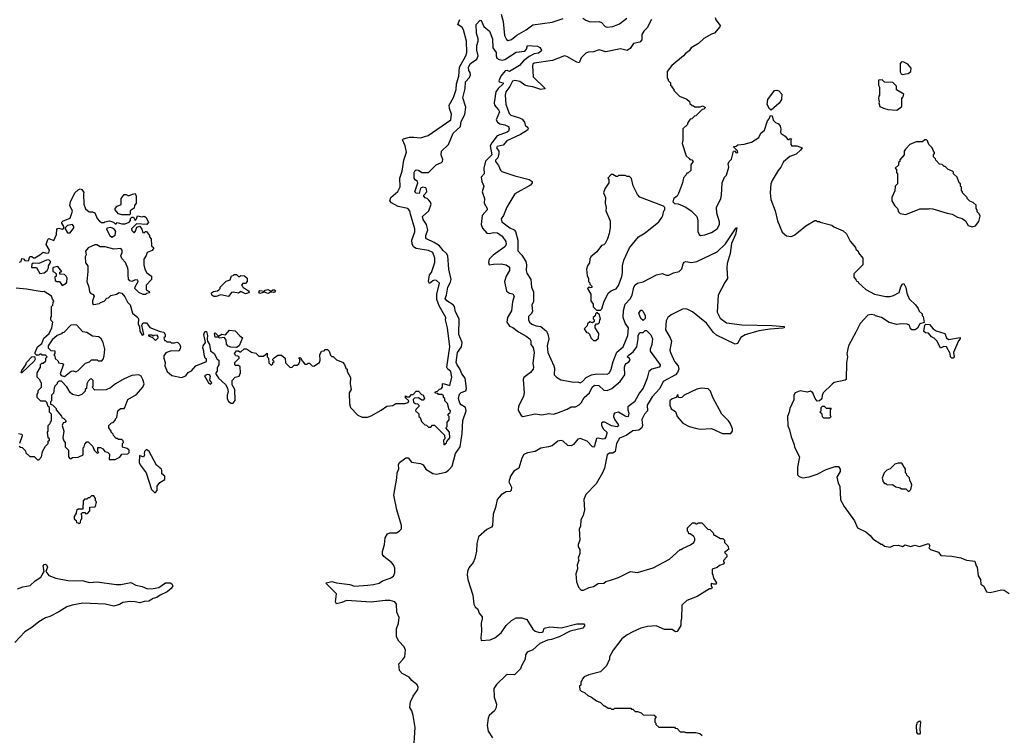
# Model space of a CAD drawing. Extents: x 2210602 to 2357277, y 510288 to 673808.
# Tile 331 of 464: x 2335416 to 2344181, y 597878 to 604246. Entities that reach past the tile are written whole.
import ezdxf

# ---------------------------------------------------------------- set-up
doc = ezdxf.new("R2010")
doc.units = 0

msp = doc.modelspace()

# ---------------------------------------------------------------- linework, layer by layer
at = {"layer": '0CON05XD'}
for points in [[(2339703.3, 604295), (2339721.1, 604231.1), (2339731.4, 604105), (2339749.7, 604069.7), (2339765, 604062.5), (2339795, 604069.2), (2339840.8, 604109.2), (2339925, 604155.5), (2339985, 604201.4), (2340155.5, 604224.5), (2340255, 604257.1)], [(2340429.5, 604259.5), (2340455, 604241.4), (2340495, 604226.9), (2340575, 604231.4), (2340595, 604222.5), (2340626.8, 604186.8), (2340645, 604178.7), (2340695, 604185.3), (2340755, 604209.6), (2340820.5, 604259.5)], [(2341607.5, 604265), (2341613.3, 604245), (2341650, 604195), (2341648.3, 604181.7), (2341600, 604125), (2341573, 604117), (2341505, 604080), (2341460, 604035), (2341393.6, 603996.4), (2341375, 603970), (2341343.6, 603946.4), (2341326.4, 603923.6), (2341220.7, 603839.3), (2341180, 603785), (2341180, 603725), (2341190, 603715), (2341190, 603705), (2341210, 603685), (2341210, 603665), (2341220, 603655), (2341220, 603645), (2341240, 603625), (2341240, 603615), (2341290, 603565), (2341355, 603540), (2341378.3, 603518.3), (2341381.7, 603501.7), (2341401.7, 603481.7), (2341415, 603480), (2341425, 603470), (2341475, 603470), (2341495, 603480), (2341520, 603465), (2341505, 603450), (2341491.7, 603448.3), (2341435, 603390), (2341421.7, 603388.3), (2341400, 603365), (2341385, 603360), (2341360, 603325), (2341360, 603315), (2341320, 603275), (2341320, 603175), (2341312.5, 603145), (2341350, 603035), (2341375, 603010), (2341381.7, 603001.7), (2341398.3, 602998.3), (2341410, 602985), (2341390, 602955), (2341390, 602905), (2341365, 602880), (2341355, 602880), (2341350, 602865), (2341325, 602840), (2341317.5, 602795), (2341281.7, 602698.3), (2341270, 602675), (2341240, 602655), (2341230, 602625), (2341245, 602610), (2341277, 602607), (2341345, 602577.5), (2341392.5, 602545), (2341442.5, 602495), (2341453, 602463), (2341451.7, 602361.7), (2341463.6, 602333.6), (2341477, 602327), (2341515, 602331.2), (2341575, 602351.2), (2341625.7, 602384.3), (2341646.7, 602425), (2341646.1, 602446.1), (2341621.2, 602525), (2341620, 602575), (2341656.2, 602655), (2341663.3, 602685), (2341670, 602795), (2341690, 602845), (2341707, 602863), (2341727.5, 602935), (2341722.5, 602965), (2341732.5, 602985), (2341752.5, 603005), (2341770, 603075), (2341778.3, 603078.3), (2341795, 603060), (2341807.5, 603065), (2341805, 603080), (2341771.7, 603111.7), (2341771.7, 603118.3), (2341795, 603120), (2341808.3, 603131.7), (2341865, 603137.5), (2341930, 603155), (2341995, 603197.5), (2342013.6, 603236.4), (2342045, 603263.3), (2342072.5, 603345), (2342087, 603363), (2342100, 603395), (2342115, 603390), (2342123, 603353), (2342145, 603332.5)], [(2336380, 601975), (2336382.5, 602015), (2336377.5, 602035), (2336357.5, 602085), (2336325, 602122.5), (2336316.7, 602145), (2336327.5, 602175), (2336327.5, 602195), (2336315, 602210), (2336255, 602203.3), (2336176.4, 602226.4), (2336133.6, 602223.6), (2336103.6, 602243.6), (2336085, 602243.3), (2336025, 602217.5), (2336002.5, 602185), (2336006.7, 602155), (2336000, 602135), (2336003, 602083), (2336022.5, 602055), (2336023.3, 602005), (2336013.3, 601915), (2336031.2, 601865), (2336036.7, 601825), (2336045, 601813.3), (2336069.3, 601799.3), (2336077.5, 601785), (2336062.5, 601745), (2336065, 601720), (2336075, 601712.5), (2336125, 601720), (2336135, 601730), (2336168.3, 601741.7), (2336191.7, 601768.3), (2336205, 601770), (2336228.3, 601791.7), (2336277, 601803), (2336300.5, 601819.5), (2336325, 601814), (2336351.1, 601781.1), (2336375, 601732.5), (2336398.3, 601708.3), (2336421.2, 601635), (2336467, 601597), (2336473, 601583), (2336470.7, 601540.7), (2336483, 601513), (2336484, 601475), (2336505, 601440), (2336520, 601445), (2336503, 601527), (2336515, 601547.5), (2336545, 601547.5), (2336575, 601507.5), (2336665, 601470), (2336700, 601465), (2336710, 601445), (2336710, 601425), (2336700, 601415), (2336705, 601390), (2336715, 601390), (2336725, 601380), (2336755, 601380), (2336765, 601370), (2336795, 601370), (2336815, 601377.5), (2336825, 601372.5), (2336840, 601355), (2336846.2, 601335), (2336843.8, 601316.2), (2336832.5, 601297.5), (2336765, 601300), (2336717, 601283), (2336697.5, 601255), (2336697.5, 601235), (2336710, 601195), (2336707.5, 601165), (2336727.5, 601115), (2336769.3, 601079.3), (2336855, 601063.3), (2336895, 601076.7), (2336915, 601107.5), (2336945, 601120), (2336983.9, 601166.1), (2337080, 601205), (2337077.5, 601225), (2337066.7, 601235), (2337056.7, 601265), (2337056.1, 601296.1), (2337046.7, 601325), (2337050, 601345), (2337071.2, 601375), (2337054.5, 601445.5), (2337065, 601470), (2337080, 601470), (2337088.6, 601435), (2337083.3, 601403.3), (2337087.5, 601385), (2337106.2, 601355), (2337115, 601300), (2337147.5, 601275), (2337173.9, 601223.9), (2337190, 601215), (2337190, 601175), (2337175, 601150), (2337173, 601117), (2337163.3, 601105), (2337163.3, 601095), (2337186.7, 601055), (2337249.3, 600999.3), (2337267, 600967), (2337272.5, 600935), (2337263.3, 600905), (2337263.8, 600875), (2337275, 600847.5), (2337297, 600833), (2337316.1, 600833.9), (2337333, 600857), (2337330, 600955), (2337308.3, 600998.3), (2337307.5, 601035), (2337333.9, 601066.1), (2337370, 601075), (2337382.5, 601105), (2337378.3, 601158.3), (2337365, 601170), (2337335, 601170), (2337330, 601175), (2337330, 601195), (2337370, 601235), (2337370, 601245), (2337358.3, 601251.7), (2337340, 601255), (2337327.5, 601275), (2337345, 601300), (2337365, 601300), (2337375, 601290), (2337385, 601290), (2337413, 601317), (2337435, 601317.5), (2337478.3, 601288.3), (2337518.3, 601278.3), (2337545, 601252.5), (2337587, 601253), (2337618.3, 601278.3), (2337620, 601245), (2337630, 601235), (2337633, 601193), (2337653, 601173), (2337670, 601185), (2337670, 601195), (2337680, 601205), (2337670, 601215), (2337670, 601225), (2337681.7, 601238.3), (2337715, 601260), (2337745, 601260), (2337780, 601235), (2337781.7, 601191.7), (2337825, 601152.5), (2337840, 601155), (2337858.3, 601171.7), (2337887, 601173), (2337900, 601185), (2337910, 601205), (2337910, 601225), (2337900, 601235), (2337905, 601240), (2337918.3, 601238.3), (2337921.7, 601221.7), (2337955, 601180), (2337975, 601180), (2337985, 601190), (2337995, 601190), (2338020, 601165), (2338035, 601162.5), (2338083.6, 601196.4), (2338090, 601215), (2338087.5, 601265), (2338102.5, 601295), (2338125, 601300), (2338135, 601310), (2338155, 601310), (2338170, 601295), (2338181.7, 601261.7), (2338195, 601250), (2338205, 601250), (2338235, 601220), (2338288.3, 601198.3), (2338308.3, 601178.3), (2338320, 601145), (2338330, 601135), (2338330, 601115), (2338361.7, 601061.7), (2338357.5, 601005), (2338367.5, 600955), (2338350, 600925), (2338353, 600827), (2338360, 600795), (2338425.9, 600725.9), (2338465, 600708.8), (2338510.7, 600709.3), (2338545, 600720), (2338635, 600770), (2338683, 600807), (2338736.4, 600813.6), (2338765, 600830), (2338845, 600830), (2338875, 600840), (2338880, 600855), (2338851.7, 600881.7), (2338851.7, 600898.3), (2338865, 600890), (2338885, 600890), (2338905, 600910), (2338918.3, 600911.7), (2338945, 600940), (2338965, 600940), (2338991.7, 600911.7), (2339008.3, 600908.3), (2339020, 600875), (2339008.3, 600861.7), (2338995, 600860), (2338965, 600880), (2338931.7, 600878.3), (2338920, 600865), (2338921.7, 600841.7), (2338935, 600830), (2338958.3, 600828.3), (2338970, 600815), (2338970, 600805), (2338941.7, 600778.3), (2338940, 600765), (2338968.3, 600738.3), (2338970, 600715), (2338980, 600705), (2338991.7, 600671.7), (2339021.7, 600641.7), (2339038.3, 600638.3), (2339055, 600620), (2339075, 600620), (2339091.7, 600638.3), (2339108.3, 600638.3), (2339198.3, 600548.3), (2339200, 600515), (2339190, 600505), (2339193, 600463), (2339215, 600480), (2339217.5, 600492.5), (2339245.8, 600525), (2339242.5, 600575), (2339210, 600615), (2339220, 600625), (2339220, 600665), (2339240, 600685), (2339240, 600715), (2339230, 600725), (2339230, 600735), (2339248.3, 600751.7), (2339250, 600765), (2339240, 600775), (2339225, 600830), (2339200, 600855), (2339200, 600875), (2339190, 600885), (2339188.3, 600898.3), (2339175, 600910), (2339145, 600910), (2339138.3, 600918.3), (2339121.7, 600921.7), (2339110, 600935), (2339135, 600940), (2339151.7, 600958.3), (2339168.3, 600961.7), (2339180, 600975), (2339180, 601005), (2339185, 601010), (2339245, 600990), (2339263.3, 601065), (2339253.3, 601115), (2339227, 601137), (2339217.5, 601155), (2339244.2, 601335), (2339223.3, 601505), (2339207.5, 601575), (2339210, 601595), (2339150, 601700), (2339129.5, 601755), (2339130.6, 601805), (2339152.7, 601902.7), (2339125, 601925.8), (2339105, 601927.5), (2339095, 601922), (2339065, 601900), (2339053.8, 601915), (2339063.6, 601975), (2339082.6, 601997.4), (2339112.7, 602085), (2339110.6, 602125), (2339093.8, 602175), (2339055, 602191.1), (2338945, 602211.5), (2338922.2, 602225), (2338910.3, 602250.3), (2338905.4, 602285), (2338932.6, 602357.4), (2338934.6, 602384.6), (2338893.8, 602515), (2338890, 602545), (2338870, 602565), (2338785, 602583.8), (2338725, 602616.7), (2338710, 602635), (2338720, 602665), (2338783.5, 602716.5), (2338801.7, 602758.3), (2338800.8, 602835), (2338821.7, 602898.3), (2338835, 602996.7), (2338858.8, 603068.8), (2338848.6, 603125), (2338824, 603176), (2338833.6, 603186.4), (2338885, 603199.6), (2338925, 603199.4), (2338985, 603194.2), (2339053, 603217), (2339252.5, 603355), (2339260.8, 603405), (2339240.8, 603455), (2339239.4, 603485), (2339277.9, 603555), (2339301.5, 603625), (2339304, 603675), (2339324.7, 603745), (2339331.1, 603825), (2339386.9, 603925), (2339397.7, 603955), (2339393.4, 604055), (2339366.9, 604155), (2339355, 604175.7), (2339315.8, 604205), (2339333.1, 604246.9)], [(2339123.9, 602956.1), (2339170, 602975), (2339180, 602985), (2339181.7, 603001.7), (2339167.5, 603045), (2339171.2, 603075), (2339233.8, 603135), (2339274, 603235), (2339340.8, 603295), (2339345, 603340), (2339378.5, 603401.5), (2339386.4, 603466.4), (2339361.7, 603551.7), (2339380.6, 603635), (2339385, 603692.5), (2339418.7, 603731.3), (2339428, 603755), (2339426, 603775), (2339413.8, 603795), (2339412.5, 603825), (2339430, 603855), (2339485.8, 603894.2), (2339498, 603925), (2339484.2, 603975.8), (2339484.1, 604015.9), (2339496.7, 604055), (2339496.7, 604075), (2339482.5, 604125), (2339478, 604205), (2339515, 604242.5), (2339525, 604240), (2339547.5, 604185), (2339596.7, 604145), (2339624, 604075), (2339627.3, 603997.3), (2339656.2, 603955), (2339656.7, 603925), (2339664.1, 603904.1), (2339685, 603891.2), (2339715, 603886.2), (2339735, 603892), (2339835, 603956.2), (2339913.6, 603966.4), (2339927, 603983), (2339937, 604017), (2340025, 604010), (2340045, 603997.5), (2340060, 603975), (2340057.5, 603965), (2340035, 603947.5), (2339995, 603943.3), (2339951.7, 603918.3), (2339900.6, 603879.4), (2339865, 603840), (2339775, 603785.7), (2339754.4, 603794.4), (2339738.2, 603791.8), (2339697.7, 603745), (2339681.4, 603701.4), (2339685, 603694), (2339720, 603685), (2339720, 603675), (2339674.7, 603635.3), (2339654.6, 603605.4), (2339638.5, 603505), (2339643.1, 603485), (2339677.8, 603445), (2339686.2, 603425), (2339658.6, 603355), (2339669.2, 603335), (2339690.9, 603320.9), (2339735, 603311.5), (2339766.2, 603295), (2339772.5, 603275), (2339766.7, 603255), (2339755, 603244.5), (2339666.2, 603213.8), (2339619.5, 603150.5), (2339603.6, 603125), (2339619.1, 603045), (2339563.3, 602986.7), (2339547.3, 602925), (2339549.2, 602875), (2339524.5, 602845), (2339528.9, 602805), (2339546.9, 602765), (2339533.1, 602715), (2339554.4, 602655), (2339550, 602615), (2339577.5, 602565), (2339575.8, 602555), (2339531.4, 602505), (2339523.3, 602425), (2339535, 602391.2), (2339575, 602346.7), (2339593.9, 602343.9), (2339637.3, 602352.7), (2339668.7, 602348.7), (2339709.5, 602319.5), (2339743, 602273), (2339745.7, 602245), (2339735, 602226.2), (2339629.3, 602150.7), (2339595.8, 602115), (2339590, 602085), (2339595, 602063.3), (2339635, 602071.4), (2339702.5, 602072.5), (2339745.5, 602065.5), (2339776.7, 602045), (2339777.5, 602015), (2339747.1, 601965), (2339733, 601917), (2339750.3, 601830.3), (2339775, 601812.9), (2339806.9, 601806.9), (2339817.1, 601785), (2339801.4, 601735), (2339793.8, 601655), (2339757.5, 601597.5), (2339753.1, 601553.1), (2339775, 601518), (2339805, 601505.7), (2339855, 601467.1), (2339925, 601430.6), (2339958, 601405), (2339965.7, 601385), (2339966.2, 601355), (2339987.9, 601327.9), (2339995.5, 601285.5), (2339984.6, 601185.4), (2339991.1, 601155), (2339986.5, 601135), (2339963.1, 601106.9), (2339905, 601061.2), (2339898, 601045), (2339907.5, 600925), (2339899.4, 600895), (2339857.1, 600805), (2339852.5, 600775), (2339858.3, 600758.3), (2339881.2, 600725), (2339895.9, 600715.9), (2340005, 600738.2), (2340065, 600728.5), (2340125, 600741.9), (2340165, 600736.7), (2340196.2, 600743.8), (2340290, 600780), (2340325, 600800), (2340365, 600802), (2340395, 600818.8), (2340415, 600836.2), (2340441.9, 600885), (2340487.5, 600925), (2340513.3, 600975), (2340533.8, 600995), (2340571.9, 600991.9), (2340615, 600950), (2340645, 600947.5), (2340685.9, 600964.1), (2340762.3, 601027.7), (2340802.5, 601085), (2340799.1, 601155), (2340805, 601173.8), (2340815, 601186.7), (2340839.5, 601200.5), (2340848.8, 601215), (2340845, 601230), (2340824.4, 601245), (2340840.6, 601265), (2340878.3, 601291.7), (2340908.9, 601335), (2340921.9, 601405), (2340920, 601435), (2340935, 601463.8), (2340966.1, 601463.9), (2340985, 601480), (2340995, 601480), (2341035, 601442.5), (2341049.4, 601405), (2341044, 601355), (2341028.1, 601315), (2341027.1, 601295), (2341117.5, 601175), (2341117.5, 601165), (2341107.5, 601155), (2341043.8, 601136.2), (2341015, 601116), (2341002.9, 601055), (2340965, 600967.1), (2340933.3, 600926.7), (2340889.6, 600845), (2340830.4, 600799.6), (2340829.5, 600775), (2340838.6, 600745), (2340832.5, 600715), (2340825, 600711.2), (2340805, 600719.2), (2340745, 600752.9), (2340711.2, 600745), (2340704, 600735), (2340702.5, 600715), (2340714, 600685), (2340743.8, 600645), (2340745, 600632.5), (2340735, 600624.2), (2340685, 600630.6), (2340625, 600664), (2340605.9, 600664.1), (2340594.3, 600655.7), (2340596, 600635), (2340612.2, 600602.2), (2340641.2, 600575), (2340643.8, 600565), (2340635, 600530), (2340622.5, 600515), (2340605, 600512.5), (2340565, 600522), (2340552, 600518), (2340533.8, 600455), (2340525, 600443.3), (2340515, 600443.8), (2340466.2, 600495), (2340405, 600519.4), (2340385, 600514.2), (2340344.4, 600465), (2340325, 600452.5), (2340295, 600457.3), (2340255, 600494.5), (2340235, 600502.1), (2340205, 600494.4), (2340156.9, 600453.1), (2340124.4, 600444.4), (2340056.1, 600433.9), (2340005, 600404.3), (2339935, 600391.4), (2339904.6, 600375.4), (2339885, 600343.8), (2339858.6, 600255), (2339815, 600229.4), (2339785.4, 600185), (2339771.5, 600135), (2339794.4, 600085), (2339792.1, 600057.9), (2339781.2, 600048.8), (2339745, 600044.2), (2339702.9, 600017.1), (2339667.3, 599975), (2339651.5, 599905), (2339629.2, 599845), (2339626.2, 599745), (2339615, 599731.1), (2339575, 599708.6), (2339499.5, 599645), (2339486.7, 599585), (2339483.2, 599516.8), (2339468.7, 599451.3), (2339453.4, 599416.6), (2339415, 599369.4), (2339401.2, 599335), (2339398.1, 599305), (2339404.3, 599265), (2339450, 599125), (2339457.5, 599045), (2339471.7, 599021.7), (2339495, 599000), (2339507.5, 598965), (2339531.7, 598931.7), (2339533.3, 598915), (2339522.9, 598877.1), (2339527.5, 598805), (2339520, 598745), (2339525, 598722.5), (2339605, 598728), (2339645, 598744), (2339701.2, 598788.8), (2339747.5, 598855), (2339795, 598900), (2339835, 598922.5), (2339885, 598923.8), (2339928.9, 598908.9), (2339985, 598823.8), (2340005, 598804), (2340042.4, 598792.4), (2340066.2, 598795), (2340075, 598802), (2340085, 598830), (2340135, 598843.3), (2340235, 598834.4), (2340375, 598870), (2340439.2, 598869.2), (2340446.4, 598855), (2340427.8, 598832.2), (2340316.2, 598805), (2340217, 598753), (2340149.1, 598730.9), (2340115, 598726), (2340047.5, 598695), (2339985, 598637.5), (2339933.6, 598616.4), (2339917.5, 598595), (2339916.7, 598555), (2339882.5, 598495), (2339875, 598470), (2339820, 598415), (2339755, 598418.8), (2339745.9, 598414.1), (2339660.5, 598329.5), (2339638, 598295), (2339638.3, 598218.3), (2339661.2, 598155), (2339658.8, 598125), (2339641.2, 598095), (2339595.5, 598055), (2339585, 598030), (2339576.9, 597965), (2339585, 597914.5), (2339624, 597855)], [(2341040.9, 604249.1), (2341000.4, 604175), (2340970.9, 604145), (2340955.5, 604115), (2340953.1, 604066.9), (2340935, 604046.9), (2340880.8, 604035), (2340851, 603989), (2340825, 603971.3), (2340765, 603985.9), (2340635, 603960.9), (2340575, 603979.1), (2340525, 603960.8), (2340475, 603958.1), (2340455, 603947.5), (2340413.1, 603906.9), (2340395, 603863.8), (2340375, 603866.9), (2340287.6, 603917.6), (2340265, 603924.4), (2340157.6, 603882.4), (2339995, 603860), (2339985, 603851.4), (2339979.6, 603835), (2339987.4, 603737.4), (2340092.5, 603635), (2340088.8, 603631.2), (2340053.6, 603626.4), (2339985, 603650), (2339943.7, 603653.7), (2339913.8, 603665), (2339867.6, 603697.6), (2339825, 603705.6), (2339801.8, 603698.2), (2339778.8, 603651.2), (2339742.5, 603605), (2339738.5, 603575), (2339742.7, 603495), (2339772.7, 603412.7), (2339787, 603397), (2339865, 603374.4), (2339890.2, 603360.2), (2339909.2, 603335), (2339916.4, 603306.4), (2339938.3, 603288.3), (2339941.2, 603275), (2339935, 603264.3), (2339875, 603224.4), (2339751.7, 603168.3), (2339719.4, 603130.6), (2339665, 603118.1), (2339659.4, 603105), (2339682, 603075), (2339682.2, 603055), (2339671.7, 603018.3), (2339650, 602995), (2339651.4, 602985), (2339678.3, 602948.3), (2339695, 602906.7), (2339707.5, 602895), (2339825, 602856.2), (2339950, 602825), (2339977.5, 602805), (2339977.5, 602795), (2339962.5, 602775), (2339823, 602697), (2339753, 602577), (2339722, 602505), (2339701.2, 602475), (2339708.3, 602448.3), (2339780, 602395), (2339818, 602375), (2339830.6, 602360.6), (2339850, 602285), (2339850.7, 602190.7), (2339885, 602152), (2339922.2, 602095), (2339927.5, 602065), (2339924.4, 602014.4), (2339931.7, 601991.7), (2339966, 601935), (2339970.5, 601865), (2339990.8, 601825), (2339991.2, 601738.8), (2339975.6, 601705), (2339979.7, 601650.3), (2339970.3, 601629.7), (2339946.1, 601603.9), (2339943.8, 601575), (2339953.8, 601555), (2339975, 601536), (2340012.4, 601522.4), (2340055, 601515.7), (2340104.5, 601474.5), (2340117.2, 601447.2), (2340125.6, 601405), (2340112.5, 601345), (2340116.2, 601285), (2340171.2, 601165), (2340176.2, 601145), (2340172.5, 601085), (2340193.9, 601063.9), (2340232.3, 601042.3), (2340300.5, 601029.5), (2340345, 601020), (2340385, 601023.8), (2340405, 601015.8), (2340425, 601025.8), (2340457.5, 601062.5), (2340506, 601085), (2340555, 601094.6), (2340645, 601091.1), (2340666.6, 601103.4), (2340682.5, 601135), (2340697.5, 601205), (2340732.5, 601287.5), (2340788.1, 601335), (2340830.5, 601435), (2340834.3, 601504.3), (2340805.8, 601545), (2340787.5, 601595), (2340790.6, 601659.4), (2340806.5, 601715), (2340849.1, 601760.9), (2340868.1, 601795), (2340884.3, 601865), (2340895, 601886.2), (2340915, 601902.5), (2340965, 601914.4), (2341085, 601976.7), (2341135, 601987.5), (2341173.9, 601973.9), (2341195, 601973.8), (2341235.9, 601994.1), (2341285, 602006), (2341311.2, 602028.8), (2341321.2, 602075), (2341330.3, 602089.7), (2341345, 602095.8), (2341395, 602086), (2341445, 602093.8), (2341625, 602179.2), (2341698.5, 602251.5), (2341786.7, 602385), (2341795, 602396.7), (2341800, 602395), (2341788.6, 602335), (2341753.3, 602255), (2341740, 602165), (2341713.6, 602076.4), (2341710, 602035), (2341716.4, 601943.6), (2341691.7, 601908.3), (2341633.8, 601795), (2341623.6, 601643.6), (2341650.7, 601590.7), (2341708.3, 601548.3), (2341845, 601530.6), (2342114.5, 601524.5), (2342220, 601515), (2342220, 601505), (2342207.8, 601502.2), (2342097.2, 601492.8), (2341995, 601477.5), (2341875, 601442.5), (2341835, 601417.5), (2341806.7, 601365), (2341785, 601360), (2341619.2, 601439.2), (2341592.7, 601462.7), (2341530, 601545), (2341406, 601645), (2341365, 601667.5), (2341345, 601673.8), (2341315, 601668.8), (2341215, 601621.2), (2341186.7, 601595), (2341171.2, 601565), (2341164, 601485), (2341205.5, 601415.5), (2341216.9, 601385), (2341204.2, 601305.8), (2341209.2, 601285), (2341245.7, 601205), (2341278, 601165), (2341283.8, 601135), (2341272.7, 601107.3), (2341254.3, 601085.7), (2341142.8, 601027.2), (2341114, 600965), (2341045, 600888.8), (2341002, 600815), (2341004, 600765), (2340978.6, 600735), (2340955, 600688.8), (2340961.1, 600635), (2340953.1, 600615), (2340927.3, 600592.7), (2340873, 600587), (2340815, 600547.1), (2340755, 600522.5), (2340729.5, 600475), (2340717.5, 600405), (2340695, 600390), (2340665, 600388.8), (2340646.4, 600373.6), (2340622.5, 600255), (2340602.5, 600215), (2340547.5, 600115), (2340455, 600020), (2340437.5, 599975), (2340442.5, 599885), (2340432.5, 599835), (2340412.5, 599795), (2340407.5, 599735), (2340397.5, 599715), (2340402.5, 599615), (2340387.5, 599575), (2340387.5, 599555), (2340401.7, 599531.7), (2340402.5, 599495), (2340387.5, 599455), (2340392.5, 599435), (2340377.5, 599395), (2340381.7, 599358.3), (2340367.5, 599315), (2340373, 599243), (2340390, 599195), (2340415, 599170), (2340435, 599170), (2340485, 599192.5), (2340525, 599202.5), (2340565, 599227.5), (2340617, 599233), (2340635, 599247.5), (2340675, 599257.5), (2340745, 599282.5), (2340853, 599337), (2340915, 599327.5), (2341055, 599367.5), (2341200, 599445), (2341295, 599530), (2341305, 599530), (2341315, 599540), (2341388.3, 599571.7), (2341417.5, 599595), (2341426, 599614), (2341425, 599630), (2341416.4, 599646.4), (2341385, 599670), (2341371.7, 599671.7), (2341370, 599685), (2341360, 599695), (2341360, 599725), (2341405, 599770), (2341425, 599770), (2341435, 599760), (2341445, 599760), (2341455, 599770), (2341488.3, 599768.3), (2341541.7, 599711.7), (2341558.3, 599708.3), (2341588.3, 599678.3), (2341595, 599660), (2341605, 599660), (2341655, 599630), (2341675, 599630), (2341690, 599615), (2341690, 599595), (2341718.8, 599565), (2341727.5, 599535), (2341690, 599505), (2341710, 599485), (2341710, 599465), (2341680, 599435), (2341680, 599425), (2341690, 599415), (2341678.3, 599401.7), (2341645, 599390), (2341625, 599370), (2341580, 599355), (2341580, 599315), (2341587, 599307), (2341592.5, 599275), (2341617.5, 599235), (2341616.7, 599223.3), (2341595, 599222.5), (2341575, 599230), (2341570, 599225), (2341570, 599205), (2341580, 599195), (2341575, 599180), (2341555, 599180), (2341446.1, 599113.9), (2341353.9, 599076.1), (2341310, 599035), (2341307.5, 598915), (2341300, 598895), (2341300, 598855), (2341268.3, 598801.7), (2341255, 598800), (2341225, 598820), (2341155, 598820), (2341081.7, 598851.7), (2341005, 598847.5), (2340945, 598832.5), (2340875, 598800), (2340825, 598772.5), (2340777.5, 598735), (2340697.5, 598635), (2340667.5, 598575), (2340667.5, 598555), (2340640, 598495), (2340587, 598443), (2340483, 598417), (2340441.7, 598398.3), (2340421.7, 598378.3), (2340420, 598365), (2340410, 598355), (2340410, 598325), (2340400, 598315), (2340401.7, 598281.7), (2340415, 598270), (2340445, 598260), (2340473, 598233), (2340507, 598217), (2340550, 598185), (2340585, 598170), (2340615, 598140), (2340625, 598140), (2340655, 598120), (2340675, 598120), (2340685, 598110), (2340705, 598110), (2340715, 598120), (2340855, 598120), (2340861.7, 598111.7), (2340875, 598110), (2340895, 598090), (2340915, 598090), (2340948.3, 598078.3), (2340965, 598060), (2341065, 598057.5), (2341080, 598045), (2341080, 598035), (2341070, 598025), (2341070, 597995), (2341080, 597985), (2341080, 597975), (2341105, 597950), (2341245, 597950), (2341251.7, 597941.7), (2341268.3, 597938.3), (2341295, 597910), (2341335, 597910), (2341345, 597902.5), (2341435, 597902.5), (2341470, 597895), (2341490, 597875)], [(2343275, 603757.5), (2343305, 603763.8), (2343325, 603768.8), (2343350, 603785), (2343350.8, 603815), (2343320.9, 603850.9), (2343285, 603868.8), (2343265, 603870), (2343253.3, 603855), (2343253.6, 603783.6), (2343263.6, 603763.6), (2343275, 603757.5)], [(2343225, 603440), (2343270, 603475), (2343267.5, 603545), (2343280.7, 603559.3), (2343286.7, 603585), (2343221.7, 603621.7), (2343220, 603655), (2343188.3, 603688.3), (2343115, 603690), (2343095, 603710), (2343061.7, 603708.3), (2343060, 603665), (2343070, 603645), (2343070, 603575), (2343063, 603567), (2343060, 603545), (2343067.5, 603515), (2343062.5, 603505), (2343072.5, 603475), (2343105, 603457.5), (2343145, 603447.5), (2343225, 603440)], [(2342105, 603440), (2342091.7, 603451.7), (2342071.2, 603491.2), (2342075.6, 603535), (2342134.5, 603615.5), (2342155, 603619.2), (2342175, 603613.1), (2342201.1, 603585), (2342196.9, 603535), (2342177.1, 603502.9), (2342105, 603440)], [(2342145, 603332.5), (2342169.3, 603319.3), (2342185, 603300), (2342192.5, 603275), (2342187.5, 603245), (2342193.6, 603233.6), (2342229.5, 603209.5), (2342255, 603180), (2342265, 603180), (2342275, 603190), (2342287.5, 603187.5), (2342280, 603175), (2342280, 603135), (2342290, 603125), (2342335, 603122.5), (2342380, 603105), (2342367.5, 603085), (2342329.3, 603050.7), (2342271.7, 603028.3), (2342215, 602980), (2342192.5, 602935), (2342166.4, 602903.6), (2342113.3, 602815), (2342101.2, 602785), (2342098, 602705), (2342103.8, 602645), (2342140, 602545), (2342161.2, 602455), (2342202.5, 602355), (2342243, 602323), (2342285, 602317.5), (2342315, 602332.5), (2342415, 602412.5), (2342495, 602460), (2342505, 602460), (2342515, 602450), (2342535, 602450), (2342543, 602443), (2342645, 602417.5), (2342663, 602403), (2342745, 602367.5), (2342775, 602340), (2342807.5, 602275), (2342855, 602220), (2342860, 602205), (2342880, 602185), (2342881.7, 602171.7), (2342920, 602125), (2342920, 602065), (2342840, 601985), (2342840, 601955), (2342860, 601935), (2342863.3, 601923.3), (2342876.7, 601916.7), (2342883.6, 601903.6), (2342947.5, 601845), (2343025, 601803.8), (2343126.4, 601783.6), (2343165, 601783.3), (2343195, 601792.5), (2343245, 601820), (2343260.3, 601869.7), (2343275, 601892.5), (2343285, 601897.5), (2343303.9, 601863.9), (2343313, 601813), (2343333, 601763), (2343389.3, 601709.3), (2343413.3, 601675), (2343421.7, 601651.7), (2343448.3, 601628.3), (2343450, 601615), (2343460, 601605), (2343467.5, 601552.5), (2343429.7, 601540.3), (2343407.5, 601502.5), (2343395, 601492), (2343385, 601486.2), (2343357.5, 601487.5), (2343343, 601503), (2343336.4, 601526.4), (2343317, 601537), (2343265, 601540), (2343225, 601532.5), (2343155, 601552.5), (2343087, 601597), (2343035, 601610), (2343027, 601617), (2342995, 601622.5), (2342965, 601617.5), (2342896.4, 601543.6), (2342860, 601465), (2342792.5, 601345), (2342778.8, 601275), (2342786, 601245), (2342776.4, 601193.6), (2342772.5, 601045), (2342765, 601037.5), (2342665, 601017.5), (2342647, 601003), (2342567.5, 600925), (2342558.3, 600901.7), (2342557, 600873), (2342537, 600853), (2342515, 600850), (2342497.5, 600875), (2342477.5, 600925), (2342455, 600940), (2342425, 600932.5), (2342365, 600942.5), (2342320, 600925), (2342307.5, 600905), (2342307, 600863), (2342272.5, 600785), (2342267, 600753), (2342250, 600715), (2342253, 600633), (2342270, 600595), (2342283, 600533), (2342310, 600465), (2342313, 600443), (2342356.4, 600356.4), (2342340, 600265), (2342340, 600195), (2342355, 600180), (2342385, 600170), (2342445, 600177.5), (2342515, 600202.5), (2342595, 600242.5), (2342675, 600270), (2342705, 600270), (2342718.8, 600245), (2342720, 600225), (2342690, 600175), (2342703, 600123), (2342717.5, 600095), (2342723.6, 599973.6), (2342753.9, 599913.9), (2342846.1, 599786.1), (2342873.6, 599723.6), (2342948.3, 599688.3), (2342987.5, 599655), (2343010, 599625), (2343085, 599580), (2343095, 599580), (2343115, 599562.5), (2343165, 599552.5), (2343195, 599566.7), (2343235, 599571.2), (2343275, 599556.7), (2343298.3, 599571.7), (2343345, 599556.7), (2343375, 599566.2), (2343385, 599568.8), (2343425, 599557.5), (2343505, 599583.8), (2343516.7, 599565), (2343510, 599545), (2343525, 599530), (2343595, 599507.5), (2343615, 599477.5), (2343715, 599472.5), (2343795, 599457.5), (2343845, 599437.5), (2343918.3, 599428.3), (2343930, 599385), (2343940, 599375), (2343947, 599297), (2343967.5, 599265), (2343973, 599223), (2343997.5, 599205), (2344023.6, 599153.6), (2344055, 599147.5), (2344155, 599172.5), (2344178.3, 599168.3), (2344225, 599140)], [(2343895, 602403.8), (2343925, 602412.5), (2343955, 602450), (2343967, 602497), (2343958.3, 602518.3), (2343940, 602535), (2343940, 602555), (2343930, 602565), (2343930, 602595), (2343905, 602620), (2343875, 602630), (2343850, 602655), (2343850, 602665), (2343810, 602705), (2343810, 602715), (2343800, 602725), (2343800, 602755), (2343790, 602765), (2343790, 602785), (2343780, 602795), (2343760, 602845), (2343730, 602875), (2343728.3, 602888.3), (2343718.3, 602898.3), (2343681.7, 602911.7), (2343655, 602940), (2343645, 602940), (2343627, 602957), (2343605, 602960), (2343570, 602995), (2343568.3, 603008.3), (2343550, 603025), (2343550, 603045), (2343560, 603055), (2343560, 603065), (2343550, 603075), (2343540, 603105), (2343510, 603135), (2343498.3, 603168.3), (2343487, 603177), (2343473, 603177), (2343451.7, 603158.3), (2343395, 603160), (2343340, 603135), (2343300, 603095), (2343290, 603075), (2343290, 603045), (2343251.7, 602998.3), (2343250, 602985), (2343240, 602975), (2343238.3, 602951.7), (2343210, 602925), (2343220, 602915), (2343220, 602885), (2343230, 602875), (2343230, 602785), (2343210, 602765), (2343207, 602723), (2343180, 602665), (2343180, 602635), (2343205, 602590), (2343230, 602565), (2343240, 602535), (2343253, 602523), (2343305, 602512.5), (2343428.3, 602561.7), (2343505, 602562.5), (2343515, 602567.5), (2343545, 602562.5), (2343673.6, 602523.6), (2343717, 602517), (2343765, 602490), (2343807, 602477), (2343835, 602457.5), (2343860, 602415), (2343895, 602403.8)], [(2338922.2, 597715), (2338937.2, 597947.2), (2338920, 598055), (2338906.7, 598095), (2338888.8, 598125), (2338896, 598175), (2338918.9, 598225), (2338958.6, 598285), (2338962.5, 598305), (2338955, 598325.8), (2338905.6, 598365.6), (2338884.3, 598395), (2338819.3, 598429.3), (2338795.6, 598455), (2338789.6, 598515), (2338827.3, 598552.7), (2338843.1, 598576.9), (2338851.1, 598635), (2338839.6, 598665), (2338791.3, 598715), (2338769.6, 598755), (2338771.2, 598825), (2338788.6, 598875), (2338794.7, 598925), (2338774, 598975), (2338769.7, 599045), (2338755, 599064.5), (2338715, 599078.2), (2338667.9, 599077.9), (2338545, 599061.9), (2338325, 599076.7), (2338285, 599059.6), (2338235, 599048.6), (2338227.5, 599065), (2338237.3, 599137.3), (2338146.2, 599225), (2338144.2, 599235.8), (2338195, 599247.5), (2338235, 599235.5), (2338355, 599219.6), (2338395.4, 599205.4), (2338514, 599214), (2338565, 599219.2), (2338615, 599232.7), (2338646.7, 599253.3), (2338713.3, 599275), (2338742, 599295), (2338755.5, 599324.5), (2338754.4, 599364.4), (2338744.2, 599394.2), (2338725, 599416.2), (2338658.3, 599468.3), (2338646.1, 599486.1), (2338644.1, 599514.1), (2338662.5, 599575), (2338668.8, 599635), (2338690.5, 599669.5), (2338711.7, 599678.3), (2338768.8, 599681.2), (2338795, 599694), (2338814.3, 599715.7), (2338814.3, 599745), (2338773.2, 599883.2), (2338746.2, 600015), (2338774.3, 600165), (2338775.6, 600215), (2338790.3, 600249.7), (2338788, 600285), (2338795.8, 600304.2), (2338852, 600348), (2338875, 600346.2), (2338905, 600310), (2338985, 600298), (2339006.2, 600285), (2339032.5, 600245), (2339095, 600208), (2339125, 600202.9), (2339209.5, 600220.5), (2339233.9, 600236.1), (2339265.6, 600274.4), (2339294.6, 600385), (2339336.4, 600445), (2339353.8, 600565), (2339360.1, 600679.9), (2339391.1, 600765), (2339384.2, 600795), (2339345, 600819.5), (2339332.7, 600835), (2339322.5, 600875), (2339330, 600915), (2339345, 600928.2), (2339386.4, 600943.6), (2339394.4, 600965), (2339380, 601055), (2339351.1, 601095), (2339335, 601138.6), (2339309.1, 601175), (2339302.7, 601195), (2339314.1, 601285.9), (2339348.9, 601335), (2339355.5, 601375), (2339323.9, 601445), (2339326.9, 601585), (2339296.7, 601646.7), (2339285, 601693.3), (2339275, 601710), (2339218, 601745), (2339202.5, 601765), (2339216.5, 601795), (2339226.9, 601865), (2339250.5, 601909.5), (2339255.4, 601934.6), (2339235.6, 602025), (2339226.7, 602145), (2339215.6, 602165), (2339185, 602191.9), (2339153.7, 602233.6), (2339105, 602264.5), (2339036.7, 602295), (2339032, 602305), (2339032, 602325), (2339049.2, 602375), (2339036.9, 602425), (2339008.7, 602468.7), (2339002.5, 602495), (2339057.5, 602545), (2339078, 602605), (2339073.6, 602623.6), (2339059.3, 602639.3), (2339043.6, 602653.6), (2339025, 602660), (2339012.5, 602675), (2339012.5, 602685), (2339038.8, 602715), (2339037, 602737), (2339030, 602750), (2339003.6, 602756.4), (2338983.9, 602746.1), (2338970.7, 602699.3), (2338945, 602702), (2338932, 602715), (2338960, 602795), (2338957.5, 602805), (2338935, 602820), (2338928.6, 602835), (2338928.1, 602885), (2338935, 602903.8), (2338945, 602910), (2338965, 602907.1), (2338995, 602886.2), (2339055, 602887.5), (2339123.9, 602956.1)], [(2340585, 601660), (2340597, 601673), (2340618.3, 601741.7), (2340657.5, 601815), (2340683, 601837), (2340725, 601850), (2340745, 601880), (2340775, 601960), (2340782, 601995), (2340781.2, 602055), (2340793.8, 602105), (2340844.2, 602215.8), (2340925, 602313.3), (2340985, 602350), (2341105, 602447.5), (2341132.5, 602485), (2341142.5, 602505), (2341150, 602545), (2341160, 602555), (2341160, 602575), (2341148.3, 602588.3), (2340937, 602667), (2340915, 602690), (2340878.3, 602768.3), (2340861.7, 602831.7), (2340845, 602850), (2340825, 602850), (2340805, 602860), (2340745, 602860), (2340738.3, 602851.7), (2340725, 602850), (2340695, 602870), (2340681.7, 602868.3), (2340650, 602835), (2340660, 602825), (2340660, 602795), (2340625, 602740), (2340612.5, 602705), (2340630, 602665), (2340627.5, 602615), (2340637.5, 602575), (2340632.5, 602545), (2340672.5, 602455), (2340672.5, 602395), (2340662.5, 602345), (2340647.5, 602295), (2340627.5, 602255), (2340617, 602243), (2340593.6, 602236.4), (2340555, 602180), (2340500, 602135), (2340490, 602115), (2340487, 602083), (2340470, 602055), (2340462.5, 602025), (2340468.3, 601968.3), (2340480, 601945), (2340480, 601915), (2340490, 601905), (2340491.7, 601891.7), (2340510, 601875), (2340508.3, 601861.7), (2340495, 601860), (2340485, 601870), (2340470, 601855), (2340500, 601805), (2340500, 601745), (2340520, 601715), (2340521.7, 601691.7), (2340551.7, 601661.7), (2340585, 601660)], [(2335415, 602087.5), (2335430, 602095), (2335435, 602120), (2335448.3, 602118.3), (2335463, 602103), (2335495, 602100), (2335505, 602140), (2335525, 602140), (2335538.3, 602128.3), (2335551.7, 602128.3), (2335595, 602152.5), (2335623.6, 602176.4), (2335655, 602167.5), (2335675, 602172.5), (2335680, 602195), (2335652.5, 602245), (2335665, 602290), (2335675, 602300), (2335718.3, 602281.7), (2335742.5, 602335), (2335747.5, 602385), (2335765, 602392.5), (2335795, 602382.5), (2335808.3, 602391.7), (2335810, 602405), (2335790, 602435), (2335790, 602445), (2335803, 602457), (2335835, 602467.5), (2335865, 602480), (2335886.4, 602543.6), (2335863.6, 602593.6), (2335866.7, 602625), (2335906.7, 602705), (2335935, 602732.5), (2335955, 602740), (2335970, 602735), (2335987.5, 602707.5), (2335983.3, 602696.7), (2335986.7, 602605), (2336003, 602563), (2336035, 602537.5), (2336065, 602537.5), (2336085, 602527.5), (2336106.4, 602476.4), (2336125, 602452.5), (2336145, 602440), (2336165, 602440), (2336173, 602447), (2336215, 602456.7), (2336250, 602445), (2336265, 602430), (2336275, 602430), (2336285, 602440), (2336325, 602430), (2336355, 602430), (2336390, 602445), (2336401.7, 602458.3), (2336403, 602477), (2336415, 602490), (2336428.3, 602488.3), (2336445, 602460), (2336457, 602473), (2336465, 602500), (2336505, 602493.3), (2336525, 602497.5), (2336539.3, 602489.3), (2336562.5, 602445), (2336547.5, 602422.5), (2336455, 602430), (2336410, 602385), (2336415, 602370), (2336435, 602350), (2336447, 602363), (2336460, 602400), (2336485, 602410), (2336503.3, 602383.3), (2336511.7, 602351.7), (2336525, 602350), (2336535, 602360), (2336545, 602360), (2336570, 602325), (2336570, 602315), (2336587, 602297), (2336590, 602235), (2336610, 602215), (2336595, 602192.5), (2336550, 602175), (2336541.7, 602148.3), (2336520, 602115), (2336520, 602065), (2336530, 602025), (2336547.5, 601995), (2336590, 601965), (2336590, 601935), (2336542.5, 601885), (2336542.5, 601842.5), (2336568.3, 601828.3), (2336570, 601815), (2336545, 601810), (2336535, 601800), (2336515, 601800), (2336475, 601817.5), (2336441.2, 601855), (2336442.3, 601867.7), (2336470, 601915), (2336468.3, 601928.3), (2336445, 601930), (2336415, 601917.5), (2336395, 601921.2), (2336383.6, 601936.4), (2336380, 601975)], [(2336395, 602510), (2336325, 602510), (2336295, 602520), (2336266.7, 602555), (2336266.7, 602565), (2336285, 602587.5), (2336318.3, 602601.7), (2336320, 602655), (2336345, 602690), (2336365, 602690), (2336385, 602677.5), (2336420, 602695), (2336445, 602700), (2336452.5, 602675), (2336452.5, 602615), (2336438.3, 602591.7), (2336435, 602570), (2336400, 602545), (2336400, 602515), (2336395, 602510)], [(2335865, 602348.8), (2335897.5, 602395), (2335897, 602407), (2335885, 602422.5), (2335840, 602415), (2335820, 602395), (2335820, 602385), (2335840.5, 602350.5), (2335865, 602348.8)], [(2336235, 602310), (2336265, 602330), (2336271.7, 602361.7), (2336260, 602380), (2336241.7, 602391.7), (2336225, 602397.5), (2336198.3, 602391.7), (2336190, 602385), (2336192.5, 602375), (2336217.5, 602325), (2336235, 602310)], [(2335595, 601987.5), (2335635, 601992.5), (2335660, 602015), (2335671.7, 602038.3), (2335672.5, 602055), (2335690, 602085), (2335690, 602095), (2335675, 602110), (2335653, 602107), (2335585, 602077.5), (2335535, 602080), (2335525, 602070), (2335520, 602045), (2335525, 602040), (2335565, 602040), (2335595, 601987.5)], [(2335795, 601880), (2335829.3, 601900.7), (2335835, 601910), (2335837.5, 601945), (2335830, 601965), (2335815, 601980), (2335771.7, 601981.7), (2335771.7, 601998.3), (2335790, 602005), (2335755, 602050), (2335715, 602040), (2335710, 602035), (2335710, 602005), (2335725, 602000), (2335740, 601985), (2335740, 601965), (2335730, 601955), (2335732.5, 601925), (2335745, 601917.5), (2335770, 601915), (2335795, 601880)], [(2337275, 601783.3), (2337205, 601796.7), (2337165, 601784.2), (2337145, 601784.3), (2337126.2, 601795), (2337124.2, 601815.8), (2337141.2, 601828.8), (2337176.7, 601833.3), (2337188.3, 601841.7), (2337200, 601855), (2337200, 601865), (2337241.7, 601908.3), (2337255, 601920), (2337288.3, 601931.7), (2337301.7, 601968.3), (2337315, 601970), (2337325, 601980), (2337345, 601980), (2337365, 601960), (2337375, 601960), (2337385, 601970), (2337418.3, 601968.3), (2337440, 601945), (2337440, 601915), (2337425, 601900), (2337401.7, 601898.3), (2337390, 601885), (2337400, 601875), (2337401.7, 601861.7), (2337418.3, 601858.3), (2337453, 601833), (2337457.5, 601825), (2337452.5, 601815), (2337425, 601808), (2337385, 601827.5), (2337365, 601812), (2337315, 601822.5), (2337302.2, 601817.8), (2337275, 601783.3)], [(2335411.7, 600451.7), (2335421.7, 600441.7), (2335438.3, 600438.3), (2335468.3, 600408.3), (2335471.7, 600391.7), (2335505, 600360), (2335545, 600360), (2335575, 600330), (2335585, 600330), (2335610, 600355), (2335620, 600405), (2335645, 600450), (2335670, 600475), (2335670, 600495), (2335680, 600505), (2335680, 600515), (2335670, 600525), (2335662.5, 600575), (2335670, 600585), (2335670, 600635), (2335688.3, 600651.7), (2335690, 600665), (2335700, 600675), (2335700, 600735), (2335680, 600755), (2335680, 600795), (2335670, 600805), (2335658.3, 600838.3), (2335645, 600850), (2335605, 600850), (2335570, 600885), (2335570, 600915), (2335580, 600925), (2335580, 600945), (2335610, 600975), (2335610, 601015), (2335600, 601025), (2335598.3, 601038.3), (2335570, 601065), (2335570, 601105), (2335600, 601155), (2335601.7, 601178.3), (2335611.7, 601188.3), (2335625, 601190), (2335648.3, 601211.7), (2335650, 601235), (2335660, 601245), (2335645, 601260), (2335615, 601260), (2335605, 601270), (2335595, 601270), (2335585, 601260), (2335565, 601260), (2335553.3, 601273.3), (2335553.3, 601285), (2335573.8, 601336.2), (2335612.5, 601365), (2335629.3, 601410.7), (2335677.5, 601455), (2335702.5, 601505), (2335710, 601555), (2335693, 601573), (2335692.5, 601595), (2335700, 601605), (2335700, 601695), (2335710, 601705), (2335715, 601730), (2335720, 601745), (2335708.3, 601758.3), (2335700, 601785), (2335635, 601827.5), (2335615, 601823.8), (2335475, 601848), (2335385, 601856)], [(2337625, 601810), (2337595, 601822.5), (2337555, 601810), (2337543.3, 601825), (2337555, 601836.7), (2337595, 601830), (2337601.7, 601838.3), (2337623.9, 601846.1), (2337655, 601830), (2337668.3, 601841.7), (2337685, 601842.5), (2337692.5, 601835), (2337685, 601822.5), (2337675, 601817.5), (2337648.3, 601821.7), (2337635, 601812.5), (2337625, 601810)], [(2340545, 601390), (2340567, 601413), (2340570, 601455), (2340540, 601505), (2340540, 601525), (2340551.7, 601538.3), (2340565, 601540), (2340578.3, 601551.7), (2340580, 601575), (2340587.5, 601585), (2340578.3, 601618.3), (2340555, 601640), (2340541.7, 601628.3), (2340538.3, 601611.7), (2340520, 601595), (2340520, 601585), (2340530, 601575), (2340528.3, 601561.7), (2340515, 601550), (2340491.7, 601558.3), (2340471.7, 601538.3), (2340468.3, 601521.7), (2340440, 601495), (2340461.7, 601461.7), (2340475, 601460), (2340488.3, 601448.3), (2340500, 601415), (2340525, 601390), (2340545, 601390)], [(2340965, 601570), (2340945, 601587.5), (2340927.5, 601635), (2340945, 601660), (2340955, 601660), (2340965, 601650), (2340985, 601610), (2340983.6, 601586.4), (2340965, 601570)], [(2335815, 601070), (2335875, 601117.5), (2335895, 601120), (2335915, 601112.5), (2335937, 601123), (2336001.7, 601188.3), (2336038.3, 601201.7), (2336055, 601220), (2336105, 601220), (2336115, 601210), (2336148.3, 601211.7), (2336160, 601225), (2336167.5, 601255), (2336172.5, 601315), (2336157.5, 601375), (2336142.5, 601405), (2336120, 601425), (2336065, 601430), (2336015, 601462.5), (2335979.3, 601469.3), (2335921.7, 601531.7), (2335871.7, 601528.3), (2335808.3, 601461.7), (2335795, 601460), (2335788.3, 601451.7), (2335750, 601435), (2335703.6, 601396.4), (2335670, 601345), (2335670, 601325), (2335691.7, 601301.7), (2335728.3, 601298.3), (2335730, 601275), (2335720, 601265), (2335730, 601255), (2335731.7, 601231.7), (2335758.3, 601208.3), (2335761.7, 601191.7), (2335795, 601187.5), (2335805, 601180), (2335777.5, 601095), (2335785, 601080), (2335815, 601070)], [(2337345, 601330), (2337295, 601332.5), (2337271.7, 601341.7), (2337258.3, 601358.3), (2337252.5, 601395), (2337238.3, 601418.3), (2337195, 601413.3), (2337185, 601420), (2337155, 601420), (2337150, 601455), (2337155, 601460), (2337185, 601430), (2337215, 601447.5), (2337248.3, 601441.7), (2337285, 601482.5), (2337335, 601477.5), (2337375, 601432.5), (2337400, 601415), (2337370, 601345), (2337345, 601330)], [(2343725, 601233.3), (2343714.1, 601234.1), (2343702.5, 601245), (2343697.5, 601275), (2343666.2, 601336.2), (2343643, 601337), (2343611.7, 601321.7), (2343582.5, 601385), (2343555, 601412.5), (2343532.5, 601425), (2343505, 601457.5), (2343478.3, 601458.3), (2343465, 601470), (2343473.3, 601526.7), (2343482.5, 601537.5), (2343515, 601532.5), (2343546.1, 601496.1), (2343575, 601476.7), (2343650, 601455), (2343667.5, 601415), (2343685, 601400), (2343786.7, 601416.7), (2343787.5, 601405), (2343773, 601387), (2343727.5, 601285), (2343733, 601247), (2343725, 601233.3)], [(2336625, 601390), (2336650, 601415), (2336650, 601425), (2336638.3, 601438.3), (2336613, 601437), (2336605, 601430), (2336595, 601440), (2336561.7, 601438.3), (2336561.7, 601431.7), (2336598.3, 601418.3), (2336625, 601390)], [(2335435, 601102.5), (2335430, 601105), (2335434, 601125), (2335470, 601175), (2335476.7, 601195), (2335524.2, 601245.8), (2335547.5, 601247.5), (2335553.3, 601225), (2335543.3, 601206.7), (2335435, 601102.5)], [(2336211.7, 600331.7), (2336265, 600333.3), (2336306.1, 600353.9), (2336325, 600380), (2336378.3, 600381.7), (2336390, 600395), (2336390, 600415), (2336371.7, 600431.7), (2336331.7, 600441.7), (2336330, 600475), (2336340, 600485), (2336338.3, 600498.3), (2336325, 600510), (2336295, 600510), (2336285, 600520), (2336275, 600520), (2336250, 600545), (2336248.3, 600558.3), (2336230, 600575), (2336230, 600585), (2336210, 600615), (2336210, 600635), (2336231.7, 600658.3), (2336248.3, 600661.7), (2336270, 600685), (2336270, 600695), (2336280, 600705), (2336290, 600765), (2336313, 600787), (2336345, 600787.5), (2336352.5, 600795), (2336377.5, 600865), (2336455, 600910), (2336512.5, 600975), (2336522.5, 601005), (2336512.5, 601045), (2336497.5, 601075), (2336475, 601086.7), (2336415, 601078.8), (2336345, 601050), (2336270, 601005), (2336225, 600970), (2336185, 600952.5), (2336085, 600950), (2336060, 600975), (2336070, 600985), (2336070, 601035), (2336055, 601050), (2336043, 601047), (2336025, 601030), (2336013, 601007), (2336010, 600965), (2336000, 600955), (2335998.3, 600941.7), (2335968.3, 600911.7), (2335935, 600900), (2335885, 600910), (2335865, 600930), (2335835, 600980), (2335788.3, 601028.3), (2335765, 601030), (2335750, 601015), (2335750, 601005), (2335730, 600985), (2335723, 600967), (2335717, 600923), (2335700, 600905), (2335700, 600855), (2335690, 600845), (2335690, 600825), (2335708.3, 600818.3), (2335728.3, 600798.3), (2335740, 600785), (2335740, 600775), (2335788.3, 600718.3), (2335790, 600705), (2335808.3, 600698.3), (2335830, 600675), (2335818.3, 600661.7), (2335801.7, 600658.3), (2335792.5, 600635), (2335810, 600585), (2335800, 600525), (2335808.3, 600498.3), (2335820, 600485), (2335820, 600445), (2335835, 600430), (2335850, 600415), (2335850, 600355), (2335861.7, 600341.7), (2335875, 600340), (2335885, 600350), (2335937, 600353), (2335980, 600375), (2335980, 600435), (2335990, 600445), (2335995, 600470), (2336015, 600490), (2336025, 600490), (2336068.3, 600448.3), (2336080, 600415), (2336105, 600390), (2336120, 600395), (2336110, 600405), (2336111.7, 600438.3), (2336135, 600440), (2336156.4, 600426.4), (2336173.6, 600403.6), (2336197, 600397), (2336215, 600380), (2336211.7, 600331.7)], [(2337115, 601003.3), (2337126.7, 601015), (2337109.3, 601039.3), (2337113.3, 601075), (2337106.7, 601085), (2337085, 601087.5), (2337061.7, 601078.3), (2337097.5, 601015), (2337115, 601003.3)], [(2341745, 600562.5), (2341760, 600585), (2341760, 600605), (2341740, 600655), (2341726.4, 600676.4), (2341666.4, 600736.4), (2341587.5, 600885), (2341565, 600940), (2341545, 600960), (2341485, 600967.5), (2341445, 600957.5), (2341330, 600905), (2341310, 600885), (2341295, 600880), (2341280, 600885), (2341275, 600910), (2341260, 600885), (2341225, 600872.5), (2341203.3, 600855), (2341203.3, 600815), (2341213.9, 600783.9), (2341255, 600760), (2341270, 600715), (2341320, 600655), (2341375, 600627.5), (2341445, 600607.5), (2341475, 600602.5), (2341575, 600607.5), (2341673, 600563), (2341745, 600562.5)], [(2342625, 600700), (2342575, 600700), (2342561.7, 600711.7), (2342560, 600735), (2342540, 600755), (2342550, 600765), (2342550, 600795), (2342561.7, 600808.3), (2342578.3, 600808.3), (2342595, 600790), (2342638.3, 600788.3), (2342630, 600775), (2342630, 600725), (2342640, 600715), (2342625, 600700)], [(2335405, 600562.5), (2335435, 600557.5), (2335436.4, 600543.6), (2335413.3, 600475)], [(2336625, 600040), (2336640, 600055), (2336640, 600095), (2336663.6, 600126.4), (2336707, 600153), (2336707.5, 600185), (2336680, 600205), (2336682.5, 600235), (2336677.5, 600245), (2336635, 600282.5), (2336567.5, 600405), (2336545, 600420), (2336527.5, 600405), (2336522.5, 600385), (2336527.5, 600375), (2336518.3, 600351.7), (2336481.7, 600368.3), (2336480, 600305), (2336487.5, 600285), (2336541.2, 600215), (2336590, 600065), (2336615, 600040), (2336625, 600040)], [(2343335, 600050), (2343350, 600065), (2343357.5, 600105), (2343352.5, 600125), (2343340, 600145), (2343338.3, 600168.3), (2343311.7, 600191.7), (2343310, 600205), (2343300, 600215), (2343300, 600245), (2343268.3, 600298.3), (2343235, 600300), (2343205, 600290), (2343165, 600250), (2343135, 600237.5), (2343112.5, 600215), (2343092.5, 600165), (2343103, 600133), (2343115, 600120), (2343125, 600120), (2343138.3, 600108.3), (2343185, 600110), (2343215, 600090), (2343255, 600080), (2343265, 600070), (2343305, 600070), (2343325, 600050), (2343335, 600050)], [(2335945, 599760), (2335958.3, 599771.7), (2335960, 599795), (2335970, 599805), (2335970, 599835), (2335961.7, 599848.3), (2335975, 599860), (2335995, 599860), (2336005, 599850), (2336018.3, 599851.7), (2336040, 599875), (2336041.7, 599908.3), (2336085, 599910), (2336090, 599915), (2336100, 599955), (2336090, 599965), (2336090, 599985), (2336075, 600010), (2336055, 600010), (2336038.3, 599991.7), (2336025, 599990), (2336015, 599980), (2335991.7, 599978.3), (2335980, 599965), (2335978.3, 599891.7), (2335935, 599890), (2335921.7, 599878.3), (2335920, 599855), (2335900, 599825), (2335900, 599805), (2335918.3, 599788.3), (2335921.7, 599771.7), (2335935, 599770), (2335945, 599760)], [(2335395, 599180.5), (2335445, 599199.4), (2335509.7, 599210.3), (2335555, 599252), (2335603.8, 599285), (2335615.8, 599305), (2335633.3, 599335), (2335624.2, 599385.8), (2335632.7, 599397.3), (2335645, 599400), (2335655, 599393.8), (2335662.2, 599375), (2335650, 599335), (2335675, 599299.2), (2335737.3, 599277.3), (2335845, 599254.2), (2335985, 599251.2), (2336035, 599237.5), (2336105, 599242.5), (2336275, 599220), (2336315, 599220), (2336405, 599236.7), (2336450, 599215), (2336505, 599203.3), (2336555, 599182.5), (2336605, 599183.8), (2336655, 599193.8), (2336714.2, 599235.8), (2336755, 599236.2), (2336771.2, 599225), (2336778.3, 599208.3), (2336765, 599183.3), (2336730, 599155), (2336665, 599123.8), (2336637, 599103), (2336604.1, 599095.9), (2336565, 599071.4), (2336525, 599068.1), (2336485, 599055.7), (2336445, 599066.7), (2336395, 599068.1), (2336335, 599058.6), (2336305, 599040.6), (2336255, 599028.1), (2336175.5, 599044.5), (2335977.3, 599052.7), (2335882.9, 599037.1), (2335835, 599021.8), (2335765, 598975.6), (2335684.6, 598935.4), (2335645, 598924.2), (2335585, 598888.6), (2335525, 598836.9), (2335460.6, 598799.4), (2335372, 598705)], [(2343425, 597887.5), (2343415, 597887.5), (2343403.6, 597903.6), (2343400, 597965), (2343407.5, 597995), (2343425, 598007.5), (2343436.2, 597995), (2343430, 597935), (2343433, 597897), (2343425, 597887.5)]]:
    msp.add_lwpolyline(points, dxfattribs=at)

doc.saveas('drawing.dxf')
